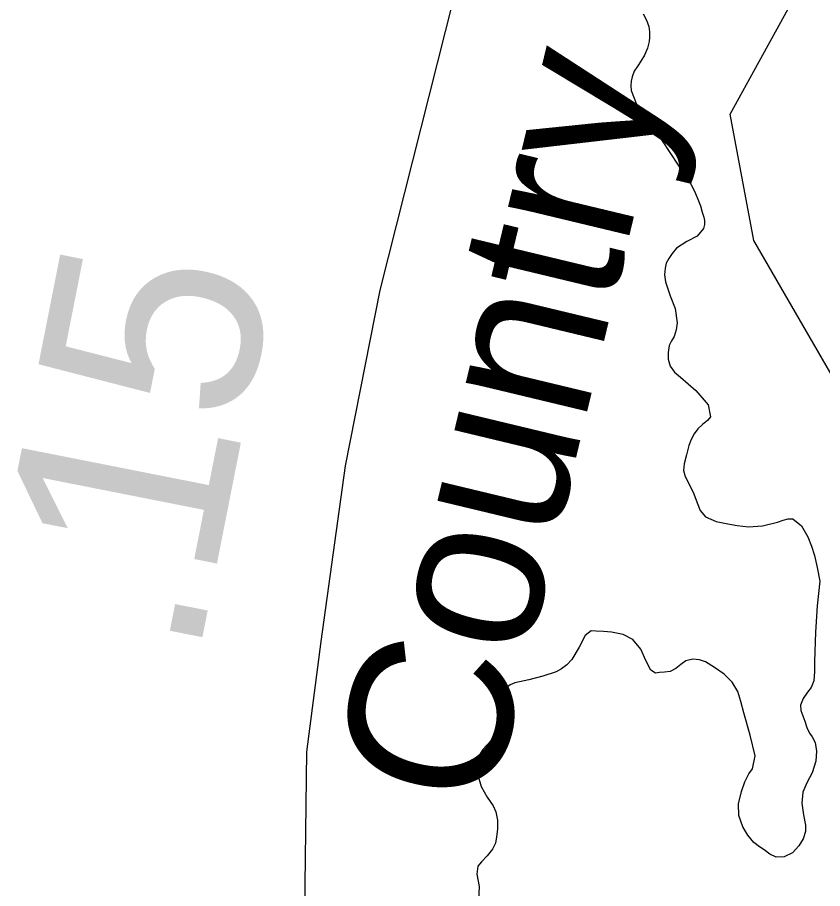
# Model space of a CAD drawing. Extents: x 2082433 to 2279600, y 546599 to 755198.
# Drawn here: x 2180966 to 2181437, y 626093 to 626602 of the extents above; entities that cross this region are included whole.
import ezdxf

# ---------------------------------------------------------------- set-up
doc = ezdxf.new("R2010")
doc.units = 0
for name, color, linetype in [('Exist Boundary Political City Limit New', 7, 'Continuous'), ('Exist Hydrographic Lake Shore Label', 7, 'Continuous'), ('Exist Road Secondary Mileage Hundredths English Label', 7, 'Continuous'), ('Exist Road Secondary Type 51 Attributed', 7, 'Continuous'), ('Exist Road Secondary Type 51 Label', 7, 'Continuous'), ('Map Preparation Boundary City Limit Buffer Line', 7, 'Continuous')]:
    doc.layers.add(name, color=color, linetype=linetype)

msp = doc.modelspace()

# ---------------------------------------------------------------- linework, layer by layer
at = {"layer": 'Exist Boundary Political City Limit New'}
for points in [[(2181332.5, 626604.38), (2181334.5, 626600.75), (2181335.75, 626596.88), (2181336.25, 626593.81), (2181336.25, 626590.81), (2181336, 626588.12), (2181335, 626584.31), (2181333.25, 626580.25), (2181331, 626576.75), (2181329.25, 626574), (2181327.25, 626570.88), (2181326, 626567.56), (2181325.5, 626564.94), (2181325.25, 626562.25), (2181325.5, 626559.56), (2181328.5, 626551.44), (2181333, 626544.06), (2181337.25, 626538.88), (2181343.25, 626530.69), (2181357.75, 626508.44), (2181360.25, 626504.69), (2181362.5, 626500.75), (2181364.5, 626496.06), (2181366, 626492.06), (2181367, 626488.44), (2181368, 626485.38), (2181368.25, 626483.44), (2181368.25, 626481.12), (2181367.75, 626478.88), (2181364, 626474.25), (2181358, 626471.19), (2181352, 626467.25), (2181349.5, 626464.25), (2181347.5, 626461.19), (2181346, 626458.56), (2181345.25, 626455.62), (2181345, 626451.75), (2181345.5, 626447.69), (2181348.25, 626439.44), (2181351.25, 626431.94), (2181352.25, 626423.69), (2181351.75, 626419.56), (2181350.5, 626415.75), (2181349, 626413.06), (2181347.75, 626410.31), (2181347, 626406.38), (2181347, 626402.31), (2181348.25, 626398.25), (2181350.75, 626394.81), (2181354.25, 626391.81), (2181363.25, 626384.12), (2181370.5, 626375.69), (2181371.75, 626368.62), (2181370, 626366.5)], [(2181370, 626366.5), (2181367.25, 626364.19), (2181364.5, 626361.69), (2181362.25, 626358.75), (2181360.5, 626355.5), (2181359.25, 626351.88), (2181357.75, 626346.38), (2181356.5, 626341.12), (2181356, 626337.31), (2181357, 626333.75), (2181359.5, 626329), (2181362, 626323.69), (2181364, 626318.44), (2181365.75, 626313.81), (2181369, 626310.19), (2181375.25, 626307.5), (2181382, 626306.19), (2181387.5, 626305.12), (2181394, 626304.25), (2181402.25, 626304.94), (2181411, 626307.12), (2181414.25, 626308.31), (2181417.25, 626309.06), (2181420, 626308.94), (2181425, 626304.88), (2181428.75, 626298.44), (2181431, 626292.94), (2181432.75, 626287.56), (2181434.25, 626280.5), (2181435.75, 626272.62), (2181434.25, 626258.19), (2181433.25, 626242.81), (2181432.75, 626225.62), (2181432.75, 626219.62), (2181432.25, 626214.25), (2181430.75, 626210.44), (2181428.5, 626207.69), (2181426, 626204), (2181424.5, 626200.06), (2181424.75, 626196.94), (2181425.75, 626193.88), (2181427, 626190.62), (2181428.25, 626187), (2181429.75, 626183.75), (2181431.25, 626181.56), (2181433, 626178.25), (2181433.75, 626173.06), (2181433.5, 626167.38), (2181431.25, 626160.56), (2181428.25, 626154.69), (2181425.75, 626149.12), (2181425.25, 626142.81), (2181426.25, 626135.88), (2181427.5, 626129.88), (2181427.5, 626126.12), (2181426, 626121.88), (2181423.5, 626117.75), (2181419.75, 626113.75), (2181415, 626111.31), (2181410.25, 626111.19), (2181406.5, 626112.94), (2181403.25, 626115.38), (2181400.5, 626117.19), (2181397.25, 626119.81), (2181393.75, 626124), (2181390.75, 626128.88), (2181388.5, 626135.5), (2181388.25, 626142.25), (2181390, 626149.62), (2181392, 626155.12), (2181394.25, 626159.81), (2181396.5, 626162.75), (2181398, 626170.38), (2181395, 626182.5), (2181391.25, 626195.56), (2181389.5, 626202.19), (2181387.75, 626208.12), (2181384.5, 626213.44), (2181379.75, 626218.19), (2181374.25, 626222.06), (2181369, 626225.31), (2181365.5, 626226.62), (2181361.5, 626226.94), (2181357.5, 626225.94), (2181354.5, 626223.88), (2181351.5, 626221.44), (2181348.25, 626219.75), (2181345, 626219.31), (2181342, 626219.19), (2181339.75, 626218.81), (2181337, 626220.5), (2181334, 626226.25), (2181331, 626232.81), (2181326.5, 626238.38), (2181320.75, 626241.44), (2181314, 626242.81), (2181309.25, 626243.12), (2181305, 626243.31), (2181302, 626243.56), (2181298.5, 626240.81)], [(2181298.5, 626240.81), (2181295, 626234.06), (2181290.75, 626226.81), (2181287.75, 626223.69), (2181284.75, 626221.31), (2181281.5, 626219.62), (2181273.75, 626216.94), (2181265.5, 626214.94), (2181257.5, 626213.12), (2181254.75, 626212), (2181252.25, 626210.12), (2181250.25, 626207.62), (2181248.75, 626202.12), (2181249, 626196.25), (2181249.5, 626191.06), (2181247.75, 626185.31), (2181243.5, 626179.44), (2181238.75, 626174.12), (2181236.25, 626170.06), (2181235.25, 626165.19), (2181235.5, 626159.88), (2181237.75, 626152.56), (2181241.25, 626146.19), (2181244.75, 626141.19), (2181246.25, 626137.62), (2181247.25, 626132.81), (2181247.25, 626127.44), (2181246.75, 626123.12), (2181246, 626119.31), (2181244.25, 626115.75), (2181241.25, 626111.88), (2181238, 626108.44), (2181235.75, 626105.94), (2181235.25, 626101.25), (2181236.5, 626093.94), (2181236.25, 626085.56)]]:
    msp.add_lwpolyline(points, dxfattribs=at)
at = {"layer": 'Exist Hydrographic Lake Shore Label'}
msp.add_lwpolyline([(2181448.05, 626383.83), (2181397.15, 626471.74), (2181383.26, 626545.78), (2181434.16, 626638.33), (2181434.16, 626726.24), (2181457.3, 626777.14)], dxfattribs=at)
at = {"layer": 'Exist Road Secondary Type 51 Attributed'}
msp.add_lwpolyline([(2183558.53, 627025.95), (2183334.33, 627121.67), (2182894.32, 627300.63), (2182600.7, 627431.57), (2182525.1, 627453.57), (2182455.8, 627460.74), (2182406.69, 627461.53), (2182301.67, 627429.67), (2182235.95, 627395.02), (2181999.37, 627244.47), (2181658.85, 627027.31), (2181495.14, 626926.64), (2181395.96, 626851.36), (2181337.42, 626795.2), (2181289.62, 626739.04), (2181250.19, 626675.72), (2181221.52, 626613.58), (2181178.5, 626442.72), (2181158.19, 626339.96), (2181143.85, 626237.2), (2181135.49, 626172.68), (2181134.29, 626063.95), (2181130.71, 625961.19)], dxfattribs=at)
at = {"layer": 'Map Preparation Boundary City Limit Buffer Line'}
for points in [[(2181332.5, 626604.38), (2181334.5, 626600.75), (2181335.75, 626596.88), (2181336.25, 626593.81), (2181336.25, 626590.81), (2181336, 626588.12), (2181335, 626584.31), (2181333.25, 626580.25), (2181331, 626576.75), (2181329.25, 626574), (2181327.25, 626570.88), (2181326, 626567.56), (2181325.5, 626564.94), (2181325.25, 626562.25), (2181325.5, 626559.56), (2181328.5, 626551.44), (2181333, 626544.06), (2181337.25, 626538.88), (2181343.25, 626530.69), (2181357.75, 626508.44), (2181360.25, 626504.69), (2181362.5, 626500.75), (2181364.5, 626496.06), (2181366, 626492.06), (2181367, 626488.44), (2181368, 626485.38), (2181368.25, 626483.44), (2181368.25, 626481.12), (2181367.75, 626478.88), (2181364, 626474.25), (2181358, 626471.19), (2181352, 626467.25), (2181349.5, 626464.25), (2181347.5, 626461.19), (2181346, 626458.56), (2181345.25, 626455.62), (2181345, 626451.75), (2181345.5, 626447.69), (2181348.25, 626439.44), (2181351.25, 626431.94), (2181352.25, 626423.69), (2181351.75, 626419.56), (2181350.5, 626415.75), (2181349, 626413.06), (2181347.75, 626410.31), (2181347, 626406.38), (2181347, 626402.31), (2181348.25, 626398.25), (2181350.75, 626394.81), (2181354.25, 626391.81), (2181363.25, 626384.12), (2181370.5, 626375.69), (2181371.75, 626368.62), (2181370, 626366.5)], [(2181370, 626366.5), (2181367.25, 626364.19), (2181364.5, 626361.69), (2181362.25, 626358.75), (2181360.5, 626355.5), (2181359.25, 626351.88), (2181357.75, 626346.38), (2181356.5, 626341.12), (2181356, 626337.31), (2181357, 626333.75), (2181359.5, 626329), (2181362, 626323.69), (2181364, 626318.44), (2181365.75, 626313.81), (2181369, 626310.19), (2181375.25, 626307.5), (2181382, 626306.19), (2181387.5, 626305.12), (2181394, 626304.25), (2181402.25, 626304.94), (2181411, 626307.12), (2181414.25, 626308.31), (2181417.25, 626309.06), (2181420, 626308.94), (2181425, 626304.88), (2181428.75, 626298.44), (2181431, 626292.94), (2181432.75, 626287.56), (2181434.25, 626280.5), (2181435.75, 626272.62), (2181434.25, 626258.19), (2181433.25, 626242.81), (2181432.75, 626225.62), (2181432.75, 626219.62), (2181432.25, 626214.25), (2181430.75, 626210.44), (2181428.5, 626207.69), (2181426, 626204), (2181424.5, 626200.06), (2181424.75, 626196.94), (2181425.75, 626193.88), (2181427, 626190.62), (2181428.25, 626187), (2181429.75, 626183.75), (2181431.25, 626181.56), (2181433, 626178.25), (2181433.75, 626173.06), (2181433.5, 626167.38), (2181431.25, 626160.56), (2181428.25, 626154.69), (2181425.75, 626149.12), (2181425.25, 626142.81), (2181426.25, 626135.88), (2181427.5, 626129.88), (2181427.5, 626126.12), (2181426, 626121.88), (2181423.5, 626117.75), (2181419.75, 626113.75), (2181415, 626111.31), (2181410.25, 626111.19), (2181406.5, 626112.94), (2181403.25, 626115.38), (2181400.5, 626117.19), (2181397.25, 626119.81), (2181393.75, 626124), (2181390.75, 626128.88), (2181388.5, 626135.5), (2181388.25, 626142.25), (2181390, 626149.62), (2181392, 626155.12), (2181394.25, 626159.81), (2181396.5, 626162.75), (2181398, 626170.38), (2181395, 626182.5), (2181391.25, 626195.56), (2181389.5, 626202.19), (2181387.75, 626208.12), (2181384.5, 626213.44), (2181379.75, 626218.19), (2181374.25, 626222.06), (2181369, 626225.31), (2181365.5, 626226.62), (2181361.5, 626226.94), (2181357.5, 626225.94), (2181354.5, 626223.88), (2181351.5, 626221.44), (2181348.25, 626219.75), (2181345, 626219.31), (2181342, 626219.19), (2181339.75, 626218.81), (2181337, 626220.5), (2181334, 626226.25), (2181331, 626232.81), (2181326.5, 626238.38), (2181320.75, 626241.44), (2181314, 626242.81), (2181309.25, 626243.12), (2181305, 626243.31), (2181302, 626243.56), (2181298.5, 626240.81)], [(2181298.5, 626240.81), (2181295, 626234.06), (2181290.75, 626226.81), (2181287.75, 626223.69), (2181284.75, 626221.31), (2181281.5, 626219.62), (2181273.75, 626216.94), (2181265.5, 626214.94), (2181257.5, 626213.12), (2181254.75, 626212), (2181252.25, 626210.12), (2181250.25, 626207.62), (2181248.75, 626202.12), (2181249, 626196.25), (2181249.5, 626191.06), (2181247.75, 626185.31), (2181243.5, 626179.44), (2181238.75, 626174.12), (2181236.25, 626170.06), (2181235.25, 626165.19), (2181235.5, 626159.88), (2181237.75, 626152.56), (2181241.25, 626146.19), (2181244.75, 626141.19), (2181246.25, 626137.62), (2181247.25, 626132.81), (2181247.25, 626127.44), (2181246.75, 626123.12), (2181246, 626119.31), (2181244.25, 626115.75), (2181241.25, 626111.88), (2181238, 626108.44), (2181235.75, 626105.94), (2181235.25, 626101.25), (2181236.5, 626093.94), (2181236.25, 626085.56)]]:
    msp.add_lwpolyline(points, dxfattribs=at)

# ---------------------------------------------------------------- texts
at = {"layer": 'Exist Road Secondary Mileage Hundredths English Label'}
msp.add_text('.15', height=125, rotation=78.8182, dxfattribs=at).set_placement((2181071.72, 626224.83))
at = {"layer": 'Exist Road Secondary Type 51 Label'}
msp.add_text('Country', height=95, rotation=76.5023, dxfattribs=at).set_placement((2181243.26, 626136.67))

doc.saveas('drawing.dxf')
